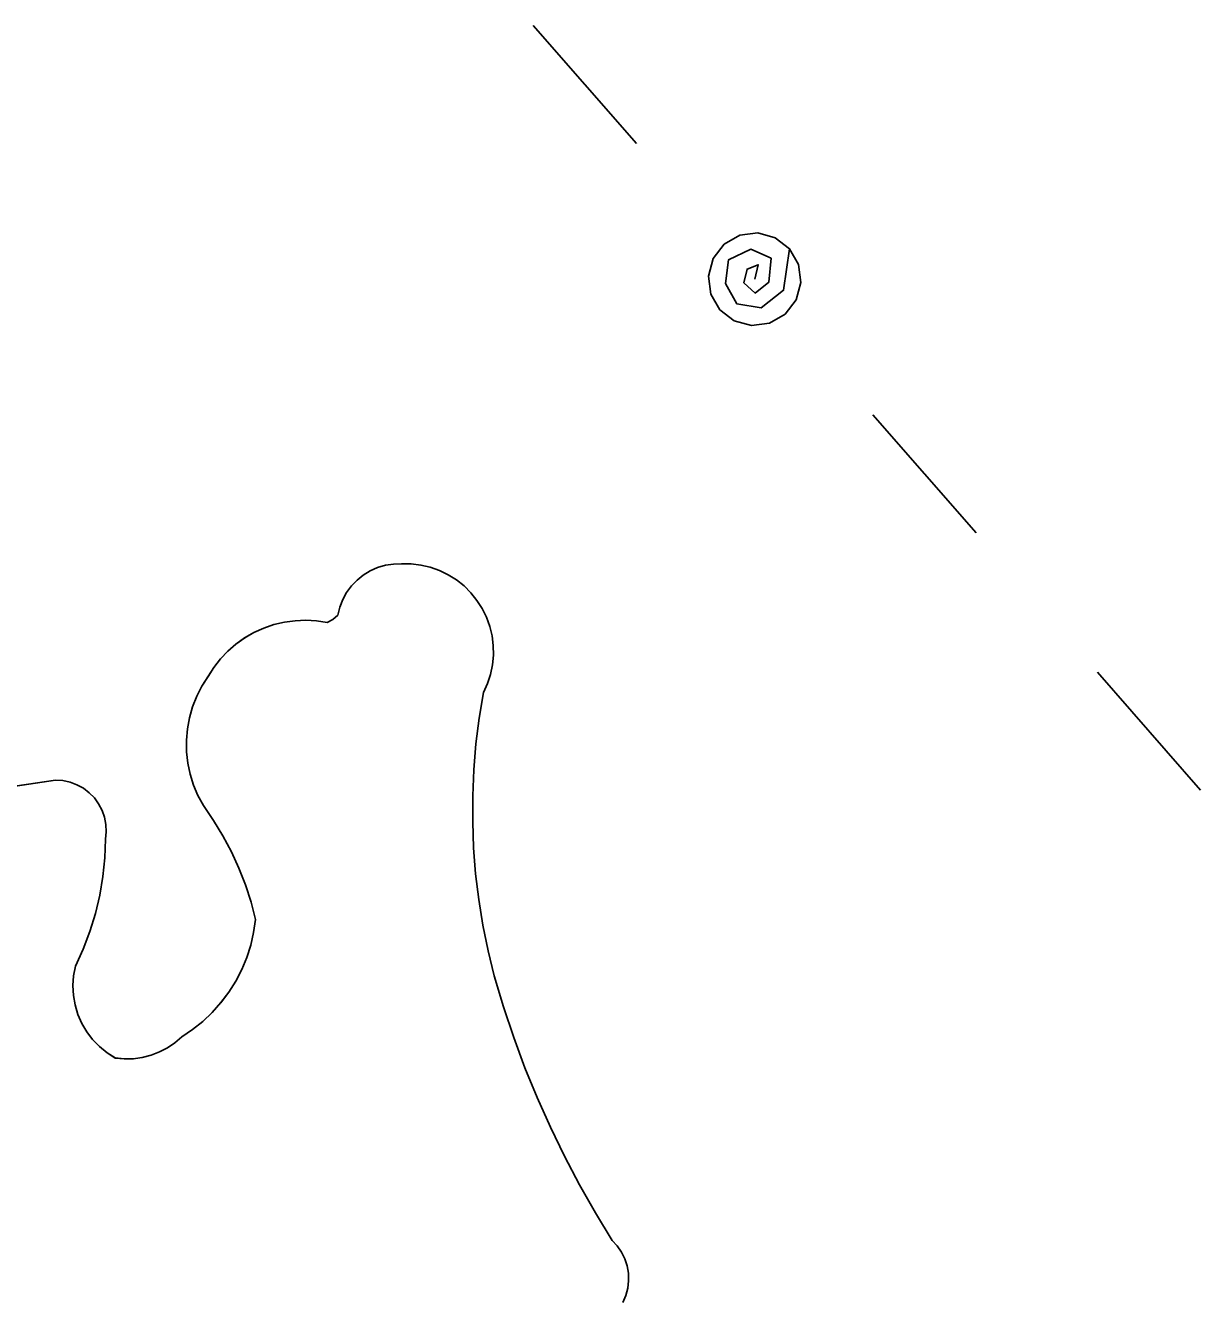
# Model space of a CAD drawing. Extents: x 3684037 to 3722149, y 433263 to 459021.
# Drawn here: x 3713209.5 to 3713437.6, y 456256.4 to 456503.3 of the extents above; entities that cross this region are included whole.
import ezdxf

# ---------------------------------------------------------------- set-up
doc = ezdxf.new("R2010")
doc.units = 0
for name, color, linetype in [('V-TOPO-SHOR', 7, 'Continuous'), ('V-UTIL-LINE', 7, 'Continuous'), ('V-WETL-SWMP', 7, 'Continuous')]:
    doc.layers.add(name, color=color, linetype=linetype)

msp = doc.modelspace()

# ---------------------------------------------------------------- linework, layer by layer
at = {"layer": 'V-TOPO-SHOR'}
for points in [[(3713325.45, 456255.5), (3713326.03, 456256.84), (3713326.41, 456258.24), (3713326.58, 456259.68), (3713326.54, 456261.14), (3713326.3, 456262.58), (3713325.85, 456263.96), (3713325.21, 456265.26), (3713324.38, 456266.46), (3713323.39, 456267.53), (3713320.13, 456272.87), (3713317.04, 456278.32), (3713314.12, 456283.87), (3713311.39, 456289.5), (3713308.83, 456295.23), (3713306.46, 456301.02), (3713304.28, 456306.9), (3713302.28, 456312.84), (3713300.48, 456318.84), (3713299.29, 456323.74), (3713298.29, 456328.69), (3713297.49, 456333.67), (3713296.89, 456338.68), (3713296.5, 456343.72), (3713296.31, 456348.76), (3713296.32, 456353.8), (3713296.54, 456358.85), (3713296.95, 456363.88), (3713297.57, 456368.89), (3713298.39, 456373.87), (3713299.18, 456375.58), (3713299.77, 456377.37), (3713300.15, 456379.22), (3713300.33, 456381.09), (3713300.31, 456382.98), (3713300.07, 456384.85), (3713299.63, 456386.68), (3713298.99, 456388.45), (3713298.16, 456390.14), (3713297.15, 456391.73), (3713295.97, 456393.2), (3713294.63, 456394.52), (3713293.16, 456395.7), (3713291.56, 456396.7), (3713289.86, 456397.52), (3713288.09, 456398.15), (3713286.25, 456398.58), (3713284.38, 456398.8), (3713282.5, 456398.81), (3713280.93, 456398.78), (3713279.37, 456398.54), (3713277.86, 456398.1), (3713276.43, 456397.46), (3713275.08, 456396.64), (3713273.86, 456395.66), (3713272.77, 456394.52), (3713271.84, 456393.25), (3713271.09, 456391.87), (3713270.52, 456390.41), (3713270.16, 456388.88), (3713269.17, 456388.05), (3713268.06, 456387.41), (3713266, 456387.73), (3713263.91, 456387.86), (3713261.83, 456387.78), (3713259.77, 456387.5), (3713257.74, 456387.02), (3713255.76, 456386.35), (3713253.86, 456385.49), (3713252.05, 456384.45), (3713250.36, 456383.24), (3713248.78, 456381.88), (3713247.35, 456380.36), (3713246.07, 456378.72), (3713244.95, 456376.96), (3713243.76, 456375.09), (3713242.76, 456373.12), (3713241.96, 456371.07), (3713241.35, 456368.94), (3713240.95, 456366.77), (3713240.77, 456364.57), (3713240.79, 456362.36), (3713241.03, 456360.16), (3713241.48, 456358), (3713242.14, 456355.89), (3713242.99, 456353.85), (3713244.04, 456351.91), (3713246.03, 456349.03), (3713247.85, 456346.04), (3713249.49, 456342.95), (3713250.95, 456339.77)], [(3713250.95, 456339.77), (3713252.22, 456336.51), (3713253.29, 456333.17), (3713254.16, 456329.78), (3713253.8, 456327.28), (3713253.23, 456324.81), (3713252.45, 456322.4), (3713251.48, 456320.07), (3713250.31, 456317.82), (3713248.96, 456315.68), (3713247.44, 456313.65), (3713245.75, 456311.77), (3713243.91, 456310.03), (3713241.94, 456308.45), (3713239.83, 456307.04), (3713238.51, 456305.89), (3713237.06, 456304.9), (3713235.51, 456304.09), (3713233.88, 456303.46), (3713232.18, 456303.02), (3713230.44, 456302.78), (3713228.69, 456302.75), (3713226.95, 456302.91), (3713225.34, 456303.93), (3713223.87, 456305.13), (3713222.55, 456306.49), (3713221.4, 456308), (3713220.44, 456309.64), (3713219.69, 456311.39), (3713219.15, 456313.21), (3713218.82, 456315.08), (3713218.73, 456316.97), (3713218.86, 456318.87), (3713219.22, 456320.73), (3713220.73, 456324.06), (3713222.02, 456327.47), (3713223.09, 456330.97), (3713223.93, 456334.52), (3713224.53, 456338.13), (3713224.89, 456341.76), (3713225.02, 456345.42), (3713225.16, 456346.83), (3713225.1, 456348.25), (3713224.84, 456349.64), (3713224.37, 456350.98), (3713223.71, 456352.24), (3713222.88, 456353.39), (3713221.89, 456354.41), (3713220.75, 456355.27), (3713219.51, 456355.95), (3713218.18, 456356.45), (3713216.79, 456356.75), (3713215.37, 456356.84), (3713201.89, 456354.82)]]:
    msp.add_lwpolyline(points, dxfattribs=at)
at = {"layer": 'V-UTIL-LINE'}
for points in [[(3713308.07, 456503.31), (3713328.09, 456480.37)], [(3713351.05, 456454.06), (3713351.75, 456456.85), (3713349.58, 456456.02), (3713348.97, 456453.34), (3713351.13, 456451.36), (3713353.79, 456453.47), (3713354.23, 456458.14), (3713350.33, 456459.89), (3713345.95, 456457.79), (3713345.41, 456453.24), (3713347.55, 456449.31), (3713352.31, 456448.53), (3713356.67, 456451.9), (3713357.83, 456459.97), (3713355.05, 456462.12), (3713351.66, 456463.04), (3713348.18, 456462.59), (3713345.13, 456460.84), (3713342.98, 456458.06), (3713342.07, 456454.67), (3713342.52, 456451.18), (3713344.27, 456448.14), (3713347.05, 456445.99), (3713350.44, 456445.08), (3713353.92, 456445.53), (3713356.96, 456447.28), (3713359.11, 456450.05), (3713360.03, 456453.45), (3713359.58, 456456.93), (3713357.83, 456459.97)], [(3713374.01, 456427.74), (3713394.02, 456404.81)], [(3713417.57, 456377.82), (3713437.59, 456354.88)]]:
    msp.add_lwpolyline(points, dxfattribs=at)
at = {"layer": 'V-WETL-SWMP'}
for p, q in [((3713275.08, 456396.64), (3713276.43, 456397.46)), ((3713276.43, 456397.46), (3713277.86, 456398.1)), ((3713277.86, 456398.1), (3713279.37, 456398.54)), ((3713279.37, 456398.54), (3713280.93, 456398.78)), ((3713280.93, 456398.78), (3713284.38, 456398.8)), ((3713284.38, 456398.8), (3713286.25, 456398.58)), ((3713286.25, 456398.58), (3713288.09, 456398.15)), ((3713288.09, 456398.15), (3713289.86, 456397.52)), ((3713289.86, 456397.52), (3713291.56, 456396.7)), ((3713271.85, 456393.25), (3713272.77, 456394.52)), ((3713272.77, 456394.52), (3713273.86, 456395.66)), ((3713273.86, 456395.66), (3713275.08, 456396.64)), ((3713291.56, 456396.7), (3713293.16, 456395.7)), ((3713293.16, 456395.7), (3713294.63, 456394.52)), ((3713294.63, 456394.52), (3713295.97, 456393.2)), ((3713270.52, 456390.41), (3713271.09, 456391.87)), ((3713271.09, 456391.87), (3713271.85, 456393.25)), ((3713295.97, 456393.2), (3713297.15, 456391.73)), ((3713270.15, 456388.88), (3713270.52, 456390.41)), ((3713297.15, 456391.73), (3713298.16, 456390.14)), ((3713298.16, 456390.14), (3713298.99, 456388.45)), ((3713255.76, 456386.35), (3713257.74, 456387.02)), ((3713257.74, 456387.02), (3713259.77, 456387.5)), ((3713259.77, 456387.5), (3713261.83, 456387.78)), ((3713261.83, 456387.78), (3713263.92, 456387.86)), ((3713263.92, 456387.86), (3713266, 456387.73)), ((3713266, 456387.73), (3713268.06, 456387.41)), ((3713268.06, 456387.41), (3713269.17, 456388.05)), ((3713269.17, 456388.05), (3713270.15, 456388.88)), ((3713298.99, 456388.45), (3713299.63, 456386.68)), ((3713250.36, 456383.24), (3713252.06, 456384.45)), ((3713252.06, 456384.45), (3713253.86, 456385.49)), ((3713253.86, 456385.49), (3713255.76, 456386.35)), ((3713299.63, 456386.68), (3713300.07, 456384.85)), ((3713300.07, 456384.85), (3713300.31, 456382.98)), ((3713248.78, 456381.88), (3713250.36, 456383.24)), ((3713300.31, 456382.98), (3713300.33, 456381.09)), ((3713246.07, 456378.72), (3713247.35, 456380.36)), ((3713247.35, 456380.36), (3713248.78, 456381.88)), ((3713300.33, 456381.09), (3713300.15, 456379.22)), ((3713243.77, 456375.09), (3713246.07, 456378.72)), ((3713299.76, 456377.37), (3713299.18, 456375.58)), ((3713300.15, 456379.22), (3713299.76, 456377.37)), ((3713242.76, 456373.12), (3713243.77, 456375.09)), ((3713299.18, 456375.58), (3713298.39, 456373.87)), ((3713241.96, 456371.07), (3713242.76, 456373.12)), ((3713298.39, 456373.87), (3713297.57, 456368.89)), ((3713241.35, 456368.94), (3713241.96, 456371.07)), ((3713240.95, 456366.77), (3713241.35, 456368.94)), ((3713297.57, 456368.89), (3713296.95, 456363.88)), ((3713240.77, 456364.57), (3713240.95, 456366.77)), ((3713240.79, 456362.36), (3713240.77, 456364.57)), ((3713241.03, 456360.16), (3713240.79, 456362.36)), ((3713296.95, 456363.88), (3713296.53, 456358.85)), ((3713241.48, 456358), (3713241.03, 456360.16)), ((3713242.14, 456355.89), (3713241.48, 456358)), ((3713296.53, 456358.85), (3713296.32, 456353.81)), ((3713201.89, 456354.82), (3713215.37, 456356.84)), ((3713215.37, 456356.84), (3713216.79, 456356.75)), ((3713216.79, 456356.75), (3713218.18, 456356.45)), ((3713218.18, 456356.45), (3713219.51, 456355.95)), ((3713219.51, 456355.95), (3713220.75, 456355.27)), ((3713220.75, 456355.27), (3713221.89, 456354.41)), ((3713242.99, 456353.85), (3713242.14, 456355.89)), ((3713221.89, 456354.41), (3713222.88, 456353.39)), ((3713222.88, 456353.39), (3713223.71, 456352.24)), ((3713244.04, 456351.91), (3713242.99, 456353.85)), ((3713296.32, 456353.81), (3713296.31, 456348.76)), ((3713223.71, 456352.24), (3713224.37, 456350.98)), ((3713224.37, 456350.98), (3713224.84, 456349.64)), ((3713246.03, 456349.03), (3713244.04, 456351.91)), ((3713224.84, 456349.64), (3713225.1, 456348.25)), ((3713225.1, 456348.25), (3713225.16, 456346.83)), ((3713247.85, 456346.04), (3713246.03, 456349.03)), ((3713296.31, 456348.76), (3713296.5, 456343.72)), ((3713225.02, 456345.42), (3713224.89, 456341.76)), ((3713225.16, 456346.83), (3713225.02, 456345.42)), ((3713249.49, 456342.95), (3713247.85, 456346.04)), ((3713250.95, 456339.77), (3713249.49, 456342.95)), ((3713296.5, 456343.72), (3713296.89, 456338.68)), ((3713224.89, 456341.76), (3713224.53, 456338.13)), ((3713224.53, 456338.13), (3713223.93, 456334.52)), ((3713252.22, 456336.51), (3713250.95, 456339.77)), ((3713296.89, 456338.68), (3713297.49, 456333.67)), ((3713253.29, 456333.17), (3713252.22, 456336.51)), ((3713223.93, 456334.52), (3713223.09, 456330.97)), ((3713254.16, 456329.79), (3713253.29, 456333.17)), ((3713297.49, 456333.67), (3713298.29, 456328.69)), ((3713223.09, 456330.97), (3713222.03, 456327.47)), ((3713253.8, 456327.28), (3713254.16, 456329.79)), ((3713298.29, 456328.69), (3713299.29, 456323.74)), ((3713222.03, 456327.47), (3713220.73, 456324.06)), ((3713253.23, 456324.81), (3713253.8, 456327.28)), ((3713220.73, 456324.06), (3713219.22, 456320.73)), ((3713252.45, 456322.4), (3713253.23, 456324.81)), ((3713299.29, 456323.74), (3713300.48, 456318.84)), ((3713219.22, 456320.73), (3713218.86, 456318.87)), ((3713251.48, 456320.07), (3713252.45, 456322.4)), ((3713218.86, 456318.87), (3713218.73, 456316.97)), ((3713248.96, 456315.68), (3713250.31, 456317.82)), ((3713250.31, 456317.82), (3713251.48, 456320.07)), ((3713300.48, 456318.84), (3713302.28, 456312.84)), ((3713218.73, 456316.97), (3713218.83, 456315.08)), ((3713247.44, 456313.66), (3713248.96, 456315.68)), ((3713218.83, 456315.08), (3713219.15, 456313.21)), ((3713219.15, 456313.21), (3713219.69, 456311.39)), ((3713245.75, 456311.77), (3713247.44, 456313.66)), ((3713302.28, 456312.84), (3713304.28, 456306.9)), ((3713219.69, 456311.39), (3713220.44, 456309.64)), ((3713243.91, 456310.03), (3713245.75, 456311.77)), ((3713220.44, 456309.64), (3713221.4, 456308)), ((3713221.4, 456308), (3713222.55, 456306.49)), ((3713239.83, 456307.04), (3713241.94, 456308.45)), ((3713241.94, 456308.45), (3713243.91, 456310.03)), ((3713222.55, 456306.49), (3713223.87, 456305.13)), ((3713237.06, 456304.9), (3713238.51, 456305.89)), ((3713238.51, 456305.89), (3713239.83, 456307.04)), ((3713304.28, 456306.9), (3713306.46, 456301.03)), ((3713223.87, 456305.13), (3713225.34, 456303.93)), ((3713225.34, 456303.93), (3713226.95, 456302.92)), ((3713230.45, 456302.78), (3713232.18, 456303.02)), ((3713232.18, 456303.02), (3713233.88, 456303.46)), ((3713233.88, 456303.46), (3713235.51, 456304.09)), ((3713235.51, 456304.09), (3713237.06, 456304.9)), ((3713226.95, 456302.92), (3713228.69, 456302.75)), ((3713228.69, 456302.75), (3713230.45, 456302.78)), ((3713306.46, 456301.03), (3713308.83, 456295.23)), ((3713308.83, 456295.23), (3713311.39, 456289.51)), ((3713311.39, 456289.51), (3713314.12, 456283.87)), ((3713314.12, 456283.87), (3713317.04, 456278.32)), ((3713317.04, 456278.32), (3713320.13, 456272.88)), ((3713320.13, 456272.88), (3713323.39, 456267.53)), ((3713323.39, 456267.53), (3713324.38, 456266.46)), ((3713324.38, 456266.46), (3713325.21, 456265.26)), ((3713325.21, 456265.26), (3713325.85, 456263.96)), ((3713325.85, 456263.96), (3713326.3, 456262.57)), ((3713326.3, 456262.57), (3713326.55, 456261.14)), ((3713326.55, 456261.14), (3713326.58, 456259.69)), ((3713326.58, 456259.69), (3713326.41, 456258.24)), ((3713326.03, 456256.84), (3713325.45, 456255.5)), ((3713326.41, 456258.24), (3713326.03, 456256.84))]:
    msp.add_line(p, q, dxfattribs=at)

doc.saveas('drawing.dxf')
